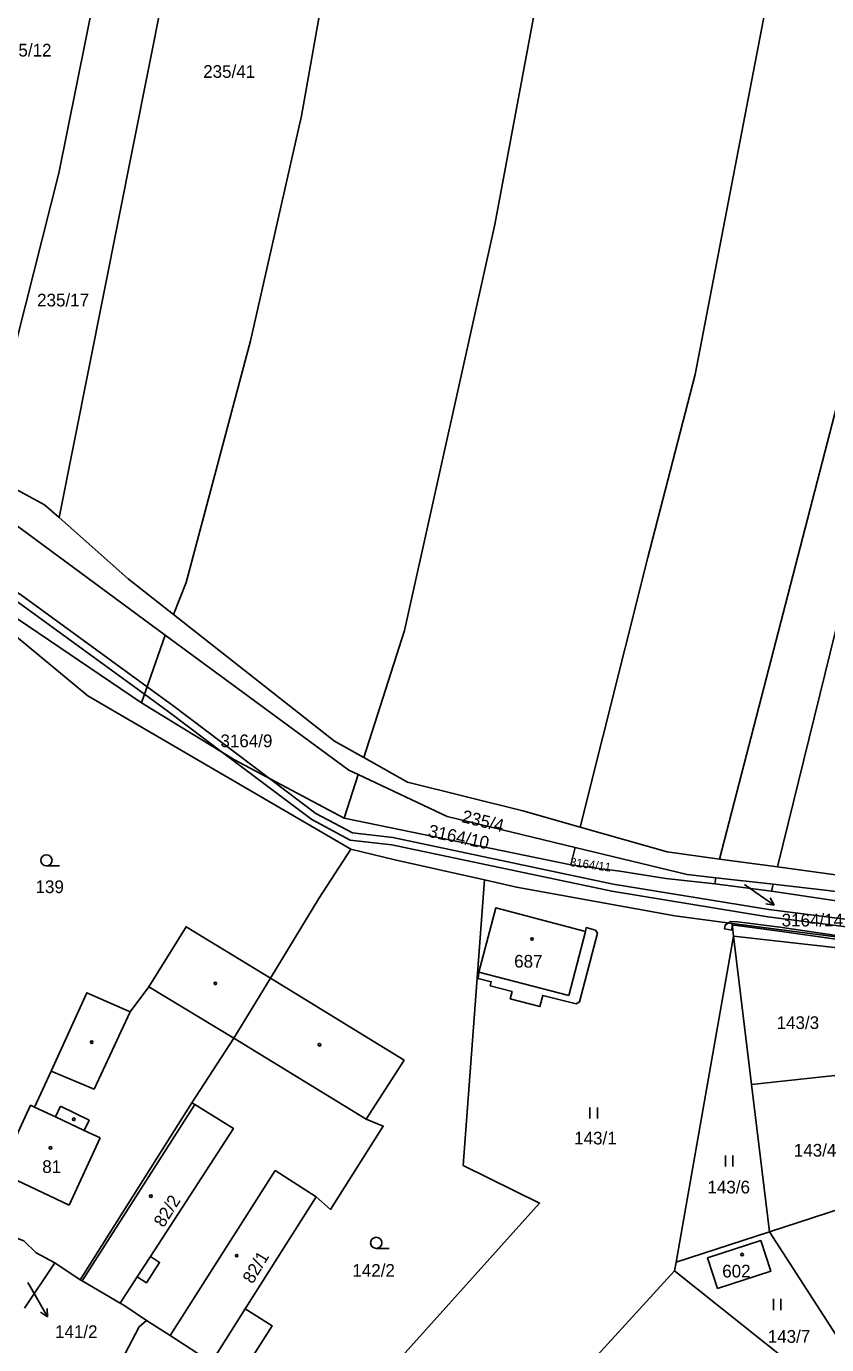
# Model space of a CAD drawing. Extents: x -776734 to -748832, y -1118122 to -976986.
# Drawn here: x -753382.2 to -753275.1, y -1115490.8 to -1115314.3 of the extents above; entities that cross this region are included whole.
import ezdxf

# ---------------------------------------------------------------- set-up
doc = ezdxf.new("R2010")
doc.units = 0
for name, color, linetype in [('KM_Hranice parcel', 7, 'Continuous'), ('KM_Parcelní čísla', 7, 'Continuous'), ('KM_Pop  PČ popisy', 7, 'Continuous'), ('KM_Vnitřní kresba', 7, 'Continuous'), ('KM_Věcná břemena k části', 7, 'Continuous'), ('KM_Značky budov', 7, 'Continuous'), ('KM_Značky kultur', 7, 'Continuous')]:
    doc.layers.add(name, color=color, linetype=linetype)

msp = doc.modelspace()

# ---------------------------------------------------------------- linework, layer by layer
at = {"layer": 'KM_Hranice parcel'}
for p, q in [((-753377.86, -1115380.06), (-753356.82, -1115274.48)), ((-753388.04, -1115373.9), (-753379.8, -1115378.34)), ((-753379.8, -1115378.34), (-753377.86, -1115380.06)), ((-753385.46, -1115379.69), (-753363.64, -1115395.78)), ((-753377.86, -1115380.06), (-753368.63, -1115388.27)), ((-753366.84, -1115404.88), (-753391.71, -1115388.02)), ((-753368.63, -1115388.27), (-753362.55, -1115393.05)), ((-753366.84, -1115404.88), (-753363.64, -1115395.78)), ((-753339.7, -1115420.31), (-753337.82, -1115414.47)), ((-753309.37, -1115426.57), (-753339.7, -1115420.31)), ((-753309.37, -1115426.57), (-753308.78, -1115424.23)), ((-753281.72, -1115426.85), (-753289.44, -1115425.79)), ((-753290.1, -1115429.12), (-753289.94, -1115428.31)), ((-753289.94, -1115428.31), (-753282.29, -1115429.17)), ((-753282.51, -1115430.07), (-753290.1, -1115429.12)), ((-753282.51, -1115430.07), (-753282.29, -1115429.17)), ((-753247.91, -1115435.28), (-753282.51, -1115430.07)), ((-753282.29, -1115429.17), (-753247.4, -1115433.1)), ((-753287.57, -1115436.12), (-753287.78, -1115434.4)), ((-753287.57, -1115436.12), (-753285.17, -1115455.98)), ((-753285.17, -1115455.98), (-753271.14, -1115454.45)), ((-753285.17, -1115455.98), (-753282.78, -1115475.72)), ((-753375.03, -1115482.13), (-753360.08, -1115458.43)), ((-753282.78, -1115475.72), (-753253.18, -1115466.05)), ((-753295.27, -1115479.8), (-753282.78, -1115475.72)), ((-753382.5, -1115485.92), (-753378.44, -1115479.89)), ((-753378.44, -1115479.89), (-753375.03, -1115482.13)), ((-753295.47, -1115480.93), (-753295.27, -1115479.8)), ((-753323.37, -1115511.41), (-753295.47, -1115480.93))]:
    msp.add_line(p, q, dxfattribs=at)
for points in [[(-753308.1, -1115421.53), (-753299.05, -1115385.38), (-753292.72, -1115360.89), (-753274.02, -1115263.55), (-753259.94, -1115189.91), (-753242.27, -1115107.78), (-753230.26, -1115041.93), (-753222.65, -1115005.26), (-753215.61, -1114976.64)], [(-753289.44, -1115425.79), (-753270.46, -1115352.32), (-753253.52, -1115265.95), (-753240.58, -1115200.65), (-753231.39, -1115149.23), (-753219.16, -1115098.09), (-753211.82, -1115054.59), (-753201.24, -1115007.6), (-753192.84, -1114975.54)], [(-753337.09, -1115412.19), (-753331.62, -1115395.18), (-753319.53, -1115340.8), (-753312.98, -1115305.64), (-753296.9, -1115224.92), (-753280.25, -1115143.21), (-753266.59, -1115079.29), (-753255.81, -1115019.21), (-753246.42, -1114978.13)], [(-753276.79, -1114979.6), (-753284.56, -1115013.08), (-753289.35, -1115035.78), (-753298.04, -1115085.94), (-753309.52, -1115141.15), (-753322.69, -1115207.01), (-753337.4, -1115280.99), (-753345.39, -1115326.25), (-753352.25, -1115356.38), (-753360.84, -1115388.75), (-753362.55, -1115393.05)], [(-753281.72, -1115426.85), (-753264.05, -1115355.01), (-753258.69, -1115328.65), (-753244.96, -1115255.46), (-753231.63, -1115186.8), (-753225.21, -1115157.64), (-753212.92, -1115100.88), (-753197.88, -1115028.53)], [(-753388.04, -1115373.9), (-753377.88, -1115333.93), (-753365.98, -1115274.73)], [(-753337.09, -1115412.19), (-753340.98, -1115410.02), (-753362.55, -1115393.05)], [(-753394.88, -1115394.11), (-753385.23, -1115394.66), (-753374.03, -1115403.95), (-753338.83, -1115424.47)], [(-753363.64, -1115395.78), (-753339.07, -1115413.89), (-753337.82, -1115414.47)], [(-753339.7, -1115420.31), (-753354.36, -1115412.51), (-753366.84, -1115404.88)], [(-753308.1, -1115421.53), (-753315.8, -1115419.34), (-753331.23, -1115415.47), (-753337.09, -1115412.19)], [(-753337.82, -1115414.47), (-753325.91, -1115420.07), (-753308.78, -1115424.23)], [(-753308.1, -1115421.53), (-753296.46, -1115424.83), (-753289.44, -1115425.79)], [(-753349.58, -1115441.76), (-753343.09, -1115431.06), (-753338.83, -1115424.47)], [(-753338.83, -1115424.47), (-753332.91, -1115425.9), (-753320.93, -1115428.58)], [(-753289.94, -1115428.31), (-753293.79, -1115427.87), (-753308.78, -1115424.23)], [(-753290.1, -1115429.12), (-753296.64, -1115428.39), (-753302.82, -1115427.43), (-753309.37, -1115426.57)], [(-753247.14, -1115431.84), (-753262.9, -1115429.43), (-753281.72, -1115426.85)], [(-753337.42, -1115498.47), (-753313.54, -1115471.88), (-753323.77, -1115466.83), (-753320.93, -1115428.58)], [(-753320.93, -1115428.58), (-753316.63, -1115429.54), (-753295.43, -1115433.41), (-753287.78, -1115434.4)], [(-753305.78, -1115435.7), (-753308.22, -1115444.93), (-753308.64, -1115445.18), (-753313.12, -1115444.06), (-753313.49, -1115445.54), (-753317.47, -1115444.51), (-753317.22, -1115443.51), (-753320.15, -1115442.78), (-753320.01, -1115442.23), (-753321.75, -1115441.78), (-753321.66, -1115440.93), (-753319.4, -1115432.34), (-753307.39, -1115435.49), (-753307.3, -1115434.97), (-753306.08, -1115435.33), (-753305.78, -1115435.7)], [(-753287.78, -1115434.4), (-753256.83, -1115438.41), (-753247.86, -1115439.17), (-753245.5, -1115439.38), (-753206.71, -1115442.68)], [(-753349.58, -1115441.76), (-753360.85, -1115434.85), (-753365.85, -1115442.89), (-753368.34, -1115446.26), (-753374.15, -1115443.69), (-753378.94, -1115454.19)], [(-753295.27, -1115479.8), (-753291.19, -1115456.64), (-753287.57, -1115436.12)], [(-753256.74, -1115452.88), (-753256.92, -1115446.38), (-753257.82, -1115442.69), (-753259.16, -1115441.5), (-753263.33, -1115438.86), (-753287.57, -1115436.12)], [(-753360.08, -1115458.43), (-753354.45, -1115449.76), (-753349.58, -1115441.76)], [(-753352.93, -1115486.03), (-753343.43, -1115471.02), (-753341.52, -1115472.71), (-753334.47, -1115461.55), (-753336.74, -1115460.62), (-753331.68, -1115452.71), (-753349.58, -1115441.76)], [(-753378.94, -1115454.19), (-753381.14, -1115459.01), (-753381.67, -1115458.76), (-753385.83, -1115467.71), (-753385.24, -1115467.99)], [(-753360.08, -1115458.43), (-753359.67, -1115458.68), (-753354.53, -1115461.87), (-753365.64, -1115479.02), (-753364.41, -1115479.81), (-753366.17, -1115482.53), (-753367.4, -1115481.73), (-753369.68, -1115485.26)], [(-753388.32, -1115474.73), (-753382.57, -1115476.93), (-753380.91, -1115478.54), (-753378.44, -1115479.89)], [(-753270, -1115495.52), (-753274.66, -1115488.31), (-753282.78, -1115475.72)], [(-753289.75, -1115483.31), (-753291.08, -1115479.21), (-753283.93, -1115476.9), (-753282.61, -1115481), (-753289.75, -1115483.31)], [(-753295.47, -1115480.93), (-753277.23, -1115495.51), (-753273.18, -1115499.22)], [(-753375.03, -1115482.13), (-753374.78, -1115482.29), (-753369.68, -1115485.26)], [(-753369.68, -1115485.26), (-753369.08, -1115485.61), (-753366.15, -1115487.58)], [(-753357.39, -1115493.06), (-753353.82, -1115495.33), (-753349.33, -1115488.32), (-753352.93, -1115486.03)], [(-753366.15, -1115487.58), (-753367.13, -1115488.44), (-753370.37, -1115494.54), (-753370.63, -1115497.29), (-753364.9, -1115503.67), (-753364.18, -1115504.79), (-753362.74, -1115506.09)], [(-753366.15, -1115487.58), (-753362.97, -1115489.59), (-753357.5, -1115493.18), (-753357.39, -1115493.06)]]:
    msp.add_lwpolyline(points, dxfattribs=at)
at = {"layer": 'KM_Pop  PČ popisy'}
for p, q in [((-753286.13, -1115429.18), (-753284.6, -1115430.25)), ((-753284.6, -1115430.25), (-753282.142, -1115431.971)), ((-753282.142, -1115431.971), (-753283.249, -1115431.807)), ((-753282.142, -1115431.971), (-753282.675, -1115430.987)), ((-753382.04, -1115482.5), (-753380.9, -1115484.49)), ((-753380.9, -1115484.49), (-753379.4, -1115487.089)), ((-753379.4, -1115487.089), (-753380.334, -1115486.472)), ((-753379.4, -1115487.089), (-753379.467, -1115485.971))]:
    msp.add_line(p, q, dxfattribs=at)
at = {"layer": 'KM_Vnitřní kresba'}
for p, q in [((-753309.65, -1115444.06), (-753307.39, -1115435.49)), ((-753321.66, -1115440.93), (-753309.65, -1115444.06)), ((-753365.85, -1115442.89), (-753354.45, -1115449.76)), ((-753373.15, -1115456.62), (-753368.34, -1115446.26)), ((-753354.45, -1115449.76), (-753336.74, -1115460.62)), ((-753378.94, -1115454.19), (-753373.15, -1115456.62)), ((-753378.35, -1115460.32), (-753381.14, -1115459.01)), ((-753377.67, -1115458.87), (-753378.35, -1115460.32)), ((-753373.85, -1115460.78), (-753377.67, -1115458.87)), ((-753374.78, -1115482.29), (-753359.67, -1115458.68)), ((-753378.35, -1115460.32), (-753374.49, -1115462.14)), ((-753374.49, -1115462.14), (-753373.85, -1115460.78)), ((-753372.34, -1115463.14), (-753374.49, -1115462.14)), ((-753376.51, -1115472.13), (-753372.34, -1115463.14)), ((-753348.95, -1115467.51), (-753362.97, -1115489.59)), ((-753343.43, -1115471.02), (-753348.95, -1115467.51)), ((-753385.24, -1115467.99), (-753376.51, -1115472.13)), ((-753365.64, -1115479.02), (-753367.4, -1115481.73)), ((-753352.93, -1115486.03), (-753357.39, -1115493.06))]:
    msp.add_line(p, q, dxfattribs=at)
at = {"layer": 'KM_Věcná břemena k části'}
for points in [[(-753410, -1115373.49), (-753404.64, -1115377.85), (-753399.17, -1115381.12), (-753391.98, -1115385.77), (-753383.59, -1115391.19), (-753366.42, -1115403.69), (-753366.08, -1115402.71), (-753383.03, -1115390.37), (-753391.66, -1115384.79), (-753398.65, -1115380.27)], [(-753287.75, -1115434.66), (-753287.78, -1115434.4), (-753288.27, -1115434.34), (-753288.71, -1115434.63), (-753288.81, -1115435.12), (-753287.82, -1115435.31)]]:
    msp.add_lwpolyline(points, close=True, dxfattribs=at)
for points in [[(-753253.65, -1115436.27), (-753282.88, -1115432.54), (-753303.7, -1115429.13), (-753333.17, -1115422.9), (-753338.58, -1115422.26), (-753343.5, -1115419.67), (-753349.69, -1115415), (-753362.63, -1115405.22), (-753366.08, -1115402.71), (-753366.42, -1115403.69), (-753363.24, -1115406.01), (-753355.79, -1115411.63), (-753344.04, -1115420.51), (-753338.88, -1115423.24), (-753333.31, -1115423.89), (-753303.89, -1115430.11), (-753283, -1115433.53), (-753253.5, -1115437.29)], [(-753273.8, -1115436.04), (-753281.38, -1115434.93), (-753287.07, -1115434.21), (-753287.98, -1115434.14), (-753288.27, -1115434.34), (-753287.78, -1115434.4), (-753287.75, -1115434.66), (-753287.13, -1115434.71), (-753281.44, -1115435.43), (-753273.88, -1115436.54)]]:
    msp.add_lwpolyline(points, dxfattribs=at)
at = {"layer": 'KM_Značky budov'}
for centre in [(-753314.5568, -1115436.4992), (-753356.9468, -1115442.4392), (-753373.4968, -1115450.3092), (-753342.9968, -1115450.6592), (-753375.8768, -1115460.6392), (-753379.0068, -1115464.4692), (-753365.5668, -1115470.9392), (-753354.0868, -1115478.9092), (-753286.4268, -1115478.7692)]:
    msp.add_circle(centre, 0.175, dxfattribs=at)
at = {"layer": 'KM_Značky kultur'}
for p, q in [((-753379.553, -1115426.71), (-753377.803, -1115426.71)), ((-753306.811, -1115460.55), (-753306.811, -1115459.05)), ((-753305.81, -1115460.55), (-753305.81, -1115459.05)), ((-753288.671, -1115466.98), (-753288.671, -1115465.48)), ((-753287.67, -1115466.98), (-753287.67, -1115465.48)), ((-753335.413, -1115477.94), (-753333.663, -1115477.94)), ((-753282.251, -1115486.21), (-753282.251, -1115484.71)), ((-753281.25, -1115486.21), (-753281.25, -1115484.71))]:
    msp.add_line(p, q, dxfattribs=at)
for centre in [(-753379.5529, -1115425.9598), (-753335.4129, -1115477.1898)]:
    msp.add_circle(centre, 0.75, dxfattribs=at)

# ---------------------------------------------------------------- texts
at = {"layer": 'KM_Parcelní čísla'}
for s, p in [('235/12', (-753385.83, -1115318.3)), ('235/41', (-753358.567, -1115321.16)), ('235/17', (-753380.797, -1115351.77)), ('3164/9', (-753356.26, -1115410.81)), ('139', (-753381.01, -1115430.35)), ('3164/14', (-753281.14, -1115434.818)), ('687', (-753316.945, -1115440.33)), ('143/3', (-753281.82, -1115448.55)), ('143/1', (-753308.91, -1115464.01)), ('143/4', (-753279.51, -1115465.64)), ('81', (-753380.11, -1115467.83)), ('143/6', (-753291.07, -1115470.57)), ('142/2', (-753338.6, -1115481.74)), ('602', (-753289.095, -1115481.83)), ('141/2', (-753378.4, -1115489.938)), ('143/7', (-753283, -1115490.58))]:
    msp.add_text(s, height=1.7, dxfattribs=at).set_placement(p)
for s, height, rotation, p in [('235/4', 1.7, 346, (-753324.075, -1115420.824)), ('3164/10', 1.7, 348, (-753328.546, -1115422.791)), ('3164/11', 1.14, 351.999997, (-753309.531, -1115426.715)), ('82/2', 1.7, 58, (-753363.869, -1115475.24)), ('82/1', 1.7, 59, (-753351.961, -1115482.787))]:
    msp.add_text(s, height=height, rotation=rotation, dxfattribs=at).set_placement(p)

doc.saveas('drawing.dxf')
